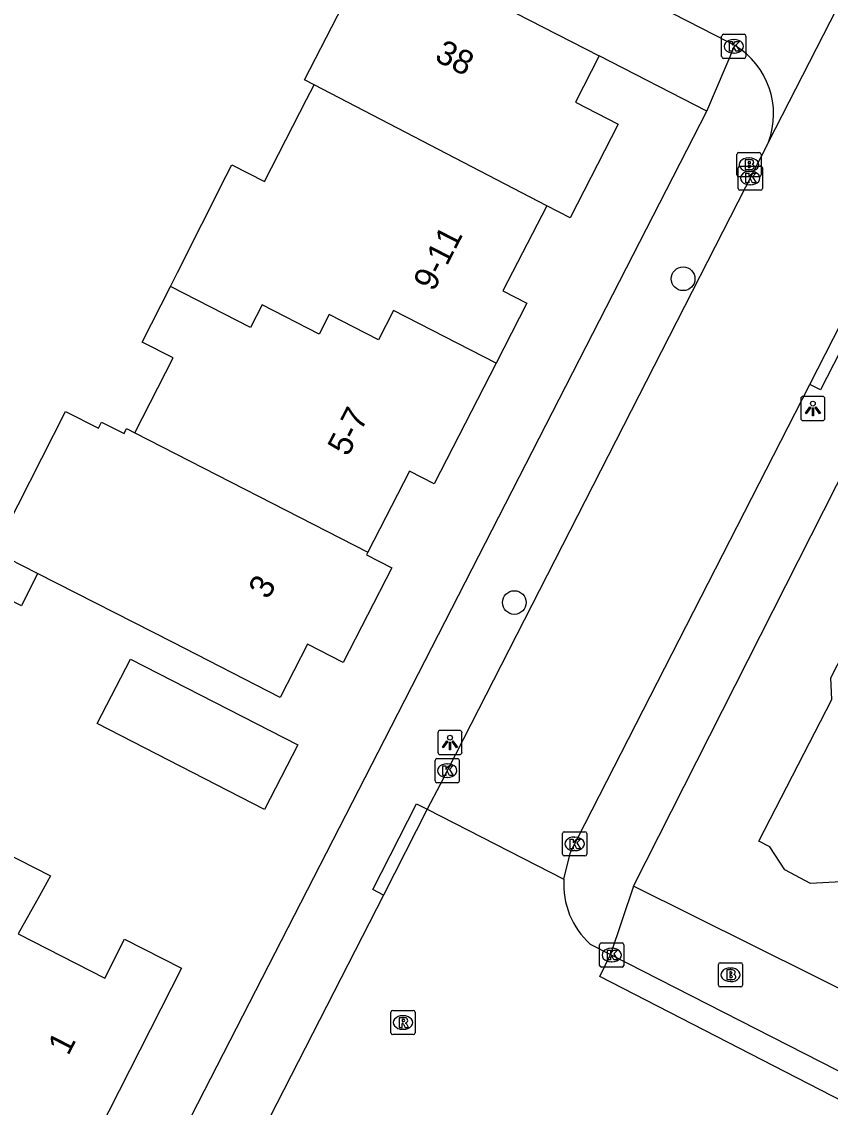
# Model space of a CAD drawing. Extents: x 160356 to 161355, y 381727 to 382845.
# Drawn here: x 161119.72 to 161153.12, y 382353.35 to 382398.21 of the extents above; entities that cross this region are included whole.
import ezdxf

# ---------------------------------------------------------------- set-up
doc = ezdxf.new("R2010")
doc.units = 0
for name, color, linetype in [('IMGEO_Boom', 7, 'Continuous'), ('IMGEO_Brandkraan', 7, 'Continuous'), ('IMGEO_Kolk', 7, 'Continuous'), ('IMGEO_Lichtpunt', 7, 'Continuous'), ('IMGEO_Pand', 7, 'Continuous'), ('IMGEO_Pand_nummerreeks', 7, 'Continuous'), ('IMGEO_Rijbaan_lokaal_open', 7, 'Continuous'), ('IMGEO_Rioolput', 7, 'Continuous'), ('IMGEO_Voetpad_open', 7, 'Continuous')]:
    doc.layers.add(name, color=color, linetype=linetype)

msp = doc.modelspace()

# ---------------------------------------------------------------- linework, layer by layer
at = {"layer": 'IMGEO_Boom'}
for centre in [(161147.045, 382387.59), (161140.071, 382374.212)]:
    msp.add_circle(centre, 0.489, dxfattribs=at)
at = {"layer": 'IMGEO_Brandkraan'}
for p, q in [((161149.264, 382391.88), (161149.264, 382392.732)), ((161149.339, 382392.806), (161150.191, 382392.806)), ((161150.265, 382392.732), (161150.265, 382391.88)), ((161149.752, 382392.586), (161149.777, 382392.586)), ((161150.191, 382391.806), (161149.339, 382391.806)), ((161149.775, 382392.026), (161149.75, 382392.026)), ((161148.502, 382358.402), (161148.502, 382359.254)), ((161148.577, 382359.328), (161149.429, 382359.328)), ((161148.99, 382359.108), (161149.015, 382359.108)), ((161149.503, 382359.254), (161149.503, 382358.402)), ((161149.429, 382358.328), (161148.577, 382358.328)), ((161149.013, 382358.548), (161148.988, 382358.548))]:
    msp.add_line(p, q, dxfattribs=at)
for points in [[(161149.264, 382391.88), (161149.264, 382392.732)], [(161149.339, 382392.806), (161150.191, 382392.806)], [(161150.265, 382392.732), (161150.265, 382391.88)], [(161149.612, 382392.506), (161149.612, 382392.106), (161149.825, 382392.106)], [(161149.843, 382392.506), (161149.612, 382392.506)], [(161149.791, 382392.425), (161149.737, 382392.425), (161149.737, 382392.349)], [(161149.737, 382392.349), (161149.79, 382392.349)], [(161149.799, 382392.273), (161149.737, 382392.273), (161149.737, 382392.192)], [(161150.191, 382391.806), (161149.339, 382391.806)], [(161149.737, 382392.192), (161149.799, 382392.192)], [(161148.502, 382358.402), (161148.502, 382359.254)], [(161148.577, 382359.328), (161149.429, 382359.328)], [(161149.503, 382359.254), (161149.503, 382358.402)], [(161148.85, 382359.028), (161148.85, 382358.628), (161149.063, 382358.628)], [(161149.081, 382359.028), (161148.85, 382359.028)], [(161149.029, 382358.947), (161148.975, 382358.947), (161148.975, 382358.871)], [(161148.975, 382358.871), (161149.028, 382358.871)], [(161149.037, 382358.795), (161148.975, 382358.795), (161148.975, 382358.714)], [(161148.975, 382358.714), (161149.037, 382358.714)], [(161149.429, 382358.328), (161148.577, 382358.328)]]:
    msp.add_lwpolyline(points, dxfattribs=at)
for centre, radius, start, end in [((161149.341, 382392.73), 0.0765, 91.552, 178.448), ((161149.341, 382392.73), 0.0765, 91.552, 178.448), ((161150.189, 382392.73), 0.0765, 1.552, 88.448), ((161150.189, 382392.73), 0.0765, 1.552, 88.448), ((161149.792, 382392.387), 0.0379, 267.8285, 90.9355), ((161149.8, 382392.232), 0.0404, 269.8759, 90.5077), ((161149.847, 382392.361), 0.145, 59.4692, 91.5367), ((161149.872, 382392.408), 0.0922, 285.5137, 58.1501), ((161149.877, 382392.216), 0.105, 301.3115, 78.989), ((161149.341, 382391.882), 0.0765, 181.552, 268.448), ((161149.341, 382391.882), 0.0765, 181.552, 268.448), ((161149.831, 382392.357), 0.251, 268.6676, 293.5347), ((161150.189, 382391.882), 0.0765, 271.552, 358.448), ((161150.189, 382391.882), 0.0765, 271.552, 358.448), ((161148.579, 382359.252), 0.0765, 91.552, 178.448), ((161148.579, 382359.252), 0.0765, 91.552, 178.448), ((161149.427, 382359.252), 0.0765, 1.552, 88.448), ((161149.427, 382359.252), 0.0765, 1.552, 88.448), ((161149.03, 382358.909), 0.0379, 267.8285, 90.9355), ((161149.038, 382358.754), 0.0404, 269.8759, 90.5077), ((161149.069, 382358.879), 0.251, 268.6676, 293.5347), ((161149.085, 382358.883), 0.145, 59.4692, 91.5367), ((161149.11, 382358.93), 0.0922, 285.5137, 58.1501), ((161149.115, 382358.738), 0.105, 301.3115, 78.989), ((161148.579, 382358.404), 0.0765, 181.552, 268.448), ((161148.579, 382358.404), 0.0765, 181.552, 268.448), ((161149.427, 382358.404), 0.0765, 271.552, 358.448), ((161149.427, 382358.404), 0.0765, 271.552, 358.448)]:
    msp.add_arc(centre, radius, start, end, dxfattribs=at)
for centre, major_axis, ratio, start_param, end_param in [((161149.751, 382392.306), (-0.387, 0.002), 0.722429, 4.712389, 7.853982), ((161149.776, 382392.306), (-0.39, 0.002), 0.717154, 1.570796, 4.712389), ((161148.989, 382358.828), (-0.387, 0.002), 0.722429, 4.712389, 7.853982), ((161149.014, 382358.828), (-0.39, 0.002), 0.717154, 1.570796, 4.712389)]:
    msp.add_ellipse(centre, major_axis=major_axis, ratio=ratio, start_param=start_param, end_param=end_param, dxfattribs=at)
at = {"layer": 'IMGEO_Kolk'}
for p, q in [((161148.712, 382397.696), (161149.564, 382397.696)), ((161148.637, 382396.77), (161148.637, 382397.622)), ((161149.125, 382397.476), (161149.15, 382397.476)), ((161149.638, 382397.622), (161149.638, 382396.77)), ((161149.148, 382396.916), (161149.123, 382396.916)), ((161149.564, 382396.696), (161148.712, 382396.696)), ((161149.392, 382392.25), (161150.244, 382392.25)), ((161149.317, 382391.324), (161149.317, 382392.176)), ((161149.805, 382392.03), (161149.83, 382392.03)), ((161150.318, 382392.176), (161150.318, 382391.324)), ((161149.828, 382391.47), (161149.803, 382391.47)), ((161150.244, 382391.25), (161149.392, 382391.25)), ((161136.798, 382366.837), (161136.798, 382367.689)), ((161136.873, 382367.763), (161137.725, 382367.763)), ((161137.799, 382367.689), (161137.799, 382366.837)), ((161137.286, 382367.543), (161137.311, 382367.543)), ((161137.725, 382366.763), (161136.873, 382366.763)), ((161137.309, 382366.983), (161137.284, 382366.983)), ((161142.062, 382363.812), (161142.062, 382364.664)), ((161142.137, 382364.738), (161142.989, 382364.738)), ((161142.55, 382364.518), (161142.575, 382364.518)), ((161143.063, 382364.664), (161143.063, 382363.812)), ((161142.989, 382363.738), (161142.137, 382363.738)), ((161142.573, 382363.958), (161142.548, 382363.958)), ((161143.595, 382359.217), (161143.595, 382360.069)), ((161143.67, 382360.143), (161144.522, 382360.143)), ((161144.596, 382360.069), (161144.596, 382359.217)), ((161144.083, 382359.923), (161144.108, 382359.923)), ((161144.522, 382359.143), (161143.67, 382359.143)), ((161144.106, 382359.363), (161144.081, 382359.363))]:
    msp.add_line(p, q, dxfattribs=at)
for points in [[(161148.712, 382397.696), (161149.564, 382397.696)], [(161148.637, 382396.77), (161148.637, 382397.622)], [(161148.958, 382397.396), (161149.081, 382397.396), (161149.081, 382397.245), (161149.211, 382397.396), (161149.375, 382397.396), (161149.229, 382397.245), (161149.382, 382396.996), (161149.23, 382396.996), (161149.145, 382397.16), (161149.081, 382397.093), (161149.081, 382396.996), (161148.958, 382396.996), (161148.958, 382397.396)], [(161149.638, 382397.622), (161149.638, 382396.77)], [(161149.564, 382396.696), (161148.712, 382396.696)], [(161149.392, 382392.25), (161150.244, 382392.25)], [(161149.317, 382391.324), (161149.317, 382392.176)], [(161149.638, 382391.95), (161149.761, 382391.95), (161149.761, 382391.799), (161149.891, 382391.95), (161150.055, 382391.95), (161149.909, 382391.799), (161150.062, 382391.55), (161149.91, 382391.55), (161149.825, 382391.714), (161149.761, 382391.647), (161149.761, 382391.55), (161149.638, 382391.55), (161149.638, 382391.95)], [(161150.318, 382392.176), (161150.318, 382391.324)], [(161150.244, 382391.25), (161149.392, 382391.25)], [(161136.798, 382366.837), (161136.798, 382367.689)], [(161136.873, 382367.763), (161137.725, 382367.763)], [(161137.799, 382367.689), (161137.799, 382366.837)], [(161137.119, 382367.463), (161137.242, 382367.463), (161137.242, 382367.312), (161137.372, 382367.463), (161137.536, 382367.463), (161137.39, 382367.312), (161137.543, 382367.063), (161137.391, 382367.063), (161137.306, 382367.227), (161137.242, 382367.16), (161137.242, 382367.063), (161137.119, 382367.063), (161137.119, 382367.463)], [(161137.725, 382366.763), (161136.873, 382366.763)], [(161142.062, 382363.812), (161142.062, 382364.664)], [(161142.137, 382364.738), (161142.989, 382364.738)], [(161142.383, 382364.438), (161142.506, 382364.438), (161142.506, 382364.287), (161142.636, 382364.438), (161142.8, 382364.438), (161142.654, 382364.287), (161142.807, 382364.038), (161142.655, 382364.038), (161142.57, 382364.202), (161142.506, 382364.135), (161142.506, 382364.038), (161142.383, 382364.038), (161142.383, 382364.438)], [(161143.063, 382364.664), (161143.063, 382363.812)], [(161142.989, 382363.738), (161142.137, 382363.738)], [(161143.595, 382359.217), (161143.595, 382360.069)], [(161143.67, 382360.143), (161144.522, 382360.143)], [(161144.596, 382360.069), (161144.596, 382359.217)], [(161143.916, 382359.843), (161144.039, 382359.843), (161144.039, 382359.692), (161144.169, 382359.843), (161144.333, 382359.843), (161144.187, 382359.692), (161144.34, 382359.443), (161144.188, 382359.443), (161144.103, 382359.607), (161144.039, 382359.54), (161144.039, 382359.443), (161143.916, 382359.443), (161143.916, 382359.843)], [(161144.522, 382359.143), (161143.67, 382359.143)]]:
    msp.add_lwpolyline(points, dxfattribs=at)
for centre, start, end in [((161148.714, 382397.62), 91.552, 178.448), ((161148.714, 382397.62), 91.552, 178.448), ((161149.562, 382397.62), 1.552, 88.448), ((161149.562, 382397.62), 1.552, 88.448), ((161148.714, 382396.772), 181.552, 268.448), ((161148.714, 382396.772), 181.552, 268.448), ((161149.562, 382396.772), 271.552, 358.448), ((161149.562, 382396.772), 271.552, 358.448), ((161149.394, 382392.174), 91.552, 178.448), ((161149.394, 382392.174), 91.552, 178.448), ((161150.242, 382392.174), 1.552, 88.448), ((161150.242, 382392.174), 1.552, 88.448), ((161149.394, 382391.326), 181.552, 268.448), ((161149.394, 382391.326), 181.552, 268.448), ((161150.242, 382391.326), 271.552, 358.448), ((161150.242, 382391.326), 271.552, 358.448), ((161136.875, 382367.687), 91.552, 178.448), ((161136.875, 382367.687), 91.552, 178.448), ((161137.723, 382367.687), 1.552, 88.448), ((161137.723, 382367.687), 1.552, 88.448), ((161136.875, 382366.839), 181.552, 268.448), ((161136.875, 382366.839), 181.552, 268.448), ((161137.723, 382366.839), 271.552, 358.448), ((161137.723, 382366.839), 271.552, 358.448), ((161142.139, 382364.662), 91.552, 178.448), ((161142.139, 382364.662), 91.552, 178.448), ((161142.987, 382364.662), 1.552, 88.448), ((161142.987, 382364.662), 1.552, 88.448), ((161142.139, 382363.814), 181.552, 268.448), ((161142.139, 382363.814), 181.552, 268.448), ((161142.987, 382363.814), 271.552, 358.448), ((161142.987, 382363.814), 271.552, 358.448), ((161143.672, 382360.067), 91.552, 178.448), ((161143.672, 382360.067), 91.552, 178.448), ((161144.52, 382360.067), 1.552, 88.448), ((161144.52, 382360.067), 1.552, 88.448), ((161143.672, 382359.219), 181.552, 268.448), ((161143.672, 382359.219), 181.552, 268.448), ((161144.52, 382359.219), 271.552, 358.448), ((161144.52, 382359.219), 271.552, 358.448)]:
    msp.add_arc(centre, 0.0765, start, end, dxfattribs=at)
for centre, major_axis, ratio, start_param, end_param in [((161149.124, 382397.196), (-0.387, 0.002), 0.722429, 4.712389, 7.853982), ((161149.149, 382397.196), (-0.39, 0.002), 0.717154, 1.570796, 4.712389), ((161149.804, 382391.75), (-0.387, 0.002), 0.722429, 4.712389, 7.853982), ((161149.829, 382391.75), (-0.39, 0.002), 0.717154, 1.570796, 4.712389), ((161137.285, 382367.263), (-0.387, 0.002), 0.722429, 4.712389, 7.853982), ((161137.31, 382367.263), (-0.39, 0.002), 0.717154, 1.570796, 4.712389), ((161142.549, 382364.238), (-0.387, 0.002), 0.722429, 4.712389, 7.853982), ((161142.574, 382364.238), (-0.39, 0.002), 0.717154, 1.570796, 4.712389), ((161144.082, 382359.643), (-0.387, 0.002), 0.722429, 4.712389, 7.853982), ((161144.107, 382359.643), (-0.39, 0.002), 0.717154, 1.570796, 4.712389)]:
    msp.add_ellipse(centre, major_axis=major_axis, ratio=ratio, start_param=start_param, end_param=end_param, dxfattribs=at)
at = {"layer": 'IMGEO_Lichtpunt'}
for p, q in [((161151.908, 382382.634), (161151.908, 382381.827)), ((161151.908, 382382.634), (161151.908, 382381.827)), ((161152.81, 382382.729), (161152.002, 382382.729)), ((161152.81, 382382.729), (161152.002, 382382.729)), ((161152.904, 382381.827), (161152.904, 382382.634)), ((161152.904, 382381.827), (161152.904, 382382.634)), ((161152.002, 382381.733), (161152.81, 382381.733)), ((161152.002, 382381.733), (161152.81, 382381.733)), ((161137.815, 382368.924), (161137.007, 382368.924)), ((161137.815, 382368.924), (161137.007, 382368.924)), ((161136.913, 382368.829), (161136.913, 382368.022)), ((161136.913, 382368.829), (161136.913, 382368.022)), ((161137.909, 382368.022), (161137.909, 382368.829)), ((161137.909, 382368.022), (161137.909, 382368.829)), ((161137.007, 382367.928), (161137.815, 382367.928)), ((161137.007, 382367.928), (161137.815, 382367.928))]:
    msp.add_line(p, q, dxfattribs=at)
for points in [[(161152.282, 382382.298), (161152.321, 382382.27), (161152.133, 382382.008), (161152.095, 382382.035), (161152.282, 382382.298)], [(161152.384, 382382.25), (161152.431, 382382.25), (161152.431, 382381.928), (161152.384, 382381.928), (161152.384, 382382.25)], [(161152.494, 382382.27), (161152.532, 382382.297), (161152.719, 382382.035), (161152.68, 382382.007), (161152.494, 382382.27)], [(161137.287, 382368.493), (161137.326, 382368.465), (161137.138, 382368.203), (161137.1, 382368.23), (161137.287, 382368.493)], [(161137.499, 382368.465), (161137.537, 382368.492), (161137.724, 382368.23), (161137.685, 382368.202), (161137.499, 382368.465)], [(161137.389, 382368.445), (161137.436, 382368.445), (161137.436, 382368.123), (161137.389, 382368.123), (161137.389, 382368.445)]]:
    msp.add_lwpolyline(points, dxfattribs=at)
for centre in [(161152.407, 382382.432), (161137.412, 382368.627)]:
    msp.add_circle(centre, 0.0994, dxfattribs=at)
for centre, start, end in [((161152.002, 382382.634), 90, 180), ((161152.002, 382382.634), 90, 180), ((161152.81, 382382.634), 0, 90), ((161152.81, 382382.634), 0, 90), ((161152.002, 382381.827), 180, 270), ((161152.002, 382381.827), 180, 270), ((161152.81, 382381.827), 270, 0), ((161152.81, 382381.827), 270, 360), ((161137.007, 382368.829), 90, 180), ((161137.007, 382368.829), 90, 180), ((161137.815, 382368.829), 0, 90), ((161137.815, 382368.829), 0, 90), ((161137.007, 382368.022), 180, 270), ((161137.007, 382368.022), 180, 270), ((161137.815, 382368.022), 270, 0), ((161137.815, 382368.022), 270, 360)]:
    msp.add_arc(centre, 0.0946, start, end, dxfattribs=at)
at = {"layer": 'IMGEO_Pand'}
for points in [[(161131.799, 382395.598), (161131.4, 382395.805), (161134.344, 382401.541)], [(161134.344, 382401.541), (161143.581, 382396.8)], [(161143.581, 382396.8), (161142.597, 382394.882), (161144.361, 382393.977), (161142.376, 382390.109), (161141.41, 382390.61)], [(161125.863, 382387.269), (161126.157, 382387.847), (161128.162, 382391.847), (161128.397, 382392.305), (161129.752, 382391.61), (161131.214, 382394.457), (161131.49, 382394.995), (161131.799, 382395.598)], [(161141.41, 382390.61), (161131.799, 382395.598)], [(161141.41, 382390.61), (161139.602, 382387.088), (161140.592, 382386.58), (161139.322, 382384.105)], [(161124.398, 382381.221), (161125.974, 382384.318), (161124.693, 382384.97), (161125.863, 382387.269)], [(161139.322, 382384.105), (161135.078, 382386.282), (161134.456, 382385.069), (161132.419, 382386.114), (161132.005, 382385.306), (161129.652, 382386.513), (161129.169, 382385.572), (161125.863, 382387.269)], [(161139.322, 382384.105), (161136.76, 382379.113), (161135.734, 382379.639), (161134.013, 382376.286)], [(161118.585, 382376.323), (161121.527, 382382.112), (161122.885, 382381.416), (161123.013, 382381.667), (161123.946, 382381.191), (161124.052, 382381.398), (161124.398, 382381.221)], [(161124.398, 382381.221), (161134.013, 382376.286)], [(161120.368, 382375.417), (161118.585, 382376.323)], [(161134.013, 382376.286), (161133.961, 382376.185), (161135.006, 382375.648), (161132.996, 382371.733), (161131.53, 382372.486), (161130.402, 382370.287), (161125.954, 382372.57), (161120.368, 382375.417)], [(161156.083, 382361.373), (161153.575, 382362.667), (161152.312, 382362.607), (161151.242, 382363.159), (161150.627, 382364.116), (161150.167, 382364.354), (161153.185, 382370.204), (161153.143, 382371.1), (161153.958, 382372.679), (161154.585, 382372.88), (161156.221, 382376.051), (161160.665, 382373.759), (161162.159, 382372.952)], [(161124.208, 382371.877), (161131.122, 382368.328), (161129.751, 382365.657), (161122.837, 382369.206), (161124.208, 382371.877)], [(161112.873, 382361.843), (161113.474, 382363.025), (161113.54, 382363.161), (161114.958, 382365.948), (161120.906, 382362.92), (161120.451, 382362.093), (161119.569, 382360.516)], [(161119.569, 382360.516), (161123.148, 382358.695), (161123.966, 382360.303), (161126.327, 382359.101), (161121.596, 382349.807), (161119.596, 382350.825), (161118.809, 382349.28), (161114.934, 382351.253)]]:
    msp.add_lwpolyline(points, dxfattribs=at)
at = {"layer": 'IMGEO_Rijbaan_lokaal_open'}
for points in [[(161149.186, 382397.232), (161148.914, 382397.364), (161128.429, 382407.875)], [(161150.573, 382393.237), (161155.951, 382403.754)], [(161150.573, 382393.237), (161137.001, 382366.692), (161136.477, 382365.667)], [(161152.278, 382383.224), (161156.827, 382392.117)], [(161142.118, 382362.779), (161142.391, 382363.896), (161152.278, 382383.224)], [(161136.477, 382365.667), (161134.665, 382362.123)], [(161136.477, 382365.667), (161142.118, 382362.779)], [(161134.665, 382362.123), (161123.504, 382340.294)], [(161143.211, 382360.094), (161144.038, 382359.672)], [(161160.389, 382350.126), (161143.605, 382358.754), (161144.038, 382359.672)]]:
    msp.add_lwpolyline(points, dxfattribs=at)
for centre, radius, start, end in [((161147.466, 382394.397), 3.316, 339.5328, 58.7595), ((161145.432, 382362.563), 3.321, 176.2692, 228.031)]:
    msp.add_arc(centre, radius, start, end, dxfattribs=at)
at = {"layer": 'IMGEO_Rioolput'}
for p, q in [((161134.971, 382356.43), (161134.971, 382357.282)), ((161135.046, 382357.356), (161135.898, 382357.356)), ((161135.972, 382357.282), (161135.972, 382356.43)), ((161135.459, 382357.136), (161135.484, 382357.136)), ((161135.482, 382356.576), (161135.457, 382356.576)), ((161135.898, 382356.356), (161135.046, 382356.356))]:
    msp.add_line(p, q, dxfattribs=at)
for points in [[(161134.971, 382356.43), (161134.971, 382357.282)], [(161135.046, 382357.356), (161135.898, 382357.356)], [(161135.972, 382357.282), (161135.972, 382356.43)], [(161135.56, 382357.054), (161135.308, 382357.056), (161135.308, 382356.656)], [(161135.308, 382356.656), (161135.432, 382356.656), (161135.432, 382356.818), (161135.443, 382356.818)], [(161135.486, 382356.975), (161135.432, 382356.975), (161135.432, 382356.894)], [(161135.432, 382356.894), (161135.484, 382356.894)], [(161135.49, 382356.789), (161135.561, 382356.656), (161135.701, 382356.656), (161135.636, 382356.782)], [(161135.898, 382356.356), (161135.046, 382356.356)]]:
    msp.add_lwpolyline(points, dxfattribs=at)
for centre, radius, start, end in [((161135.048, 382357.28), 0.0765, 91.552, 178.448), ((161135.048, 382357.28), 0.0765, 91.552, 178.448), ((161135.896, 382357.28), 0.0765, 1.552, 88.448), ((161135.896, 382357.28), 0.0765, 1.552, 88.448), ((161135.442, 382356.765), 0.0533, 26.0293, 88.6989), ((161135.468, 382357.083), 0.19, 274.7715, 282.9687), ((161135.492, 382356.879), 0.0964, 77.0061, 93.1865), ((161135.506, 382356.936), 0.0378, 276.6634, 79.6772), ((161135.559, 382356.944), 0.109, 350.3612, 89.416), ((161135.557, 382356.944), 0.112, 277.5842, 350.9817), ((161135.541, 382356.729), 0.108, 29.5134, 73.7905), ((161135.048, 382356.432), 0.0765, 181.552, 268.448), ((161135.048, 382356.432), 0.0765, 181.552, 268.448), ((161135.896, 382356.432), 0.0765, 271.552, 358.448), ((161135.896, 382356.432), 0.0765, 271.552, 358.448)]:
    msp.add_arc(centre, radius, start, end, dxfattribs=at)
for centre, major_axis, ratio, start_param, end_param in [((161135.458, 382356.856), (-0.387, 0.002), 0.722429, 4.712389, 7.853982), ((161135.483, 382356.856), (-0.39, 0.002), 0.717154, 1.570796, 4.712389)]:
    msp.add_ellipse(centre, major_axis=major_axis, ratio=ratio, start_param=start_param, end_param=end_param, dxfattribs=at)
at = {"layer": 'IMGEO_Voetpad_open'}
for points in [[(161148.024, 382394.51), (161149.186, 382397.232)], [(161148.024, 382394.51), (161143.581, 382396.8)], [(161120.886, 382341.599), (161134.444, 382368.034), (161148.024, 382394.51)], [(161156.827, 382392.117), (161157.272, 382391.89), (161152.723, 382382.997), (161152.278, 382383.224)], [(161144.994, 382362.495), (161157.062, 382386.302)], [(161120.368, 382375.417), (161119.712, 382374.074), (161114.89, 382376.429)], [(161134.665, 382362.123), (161134.22, 382362.35), (161136.032, 382365.894), (161136.477, 382365.667)], [(161144.994, 382362.495), (161144.038, 382359.672)], [(161162.331, 382353.867), (161144.994, 382362.495)], [(161144.038, 382359.672), (161161.391, 382350.814), (161161.921, 382350.6)]]:
    msp.add_lwpolyline(points, dxfattribs=at)

# ---------------------------------------------------------------- texts
at = {"layer": 'IMGEO_Pand_nummerreeks'}
for s, rotation, p in [('38', 332.8303, (161136.732, 382396.628)), ('9-11', 62.8248, (161136.74, 382387.029)), ('5-7', 62.8306, (161133.195, 382380.21)), ('3', 58.8943, (161129.882, 382374.301)), ('1', 63.0196, (161121.643, 382355.454))]:
    msp.add_text(s, height=1, rotation=rotation, dxfattribs=at).set_placement(p)

doc.saveas('drawing.dxf')
